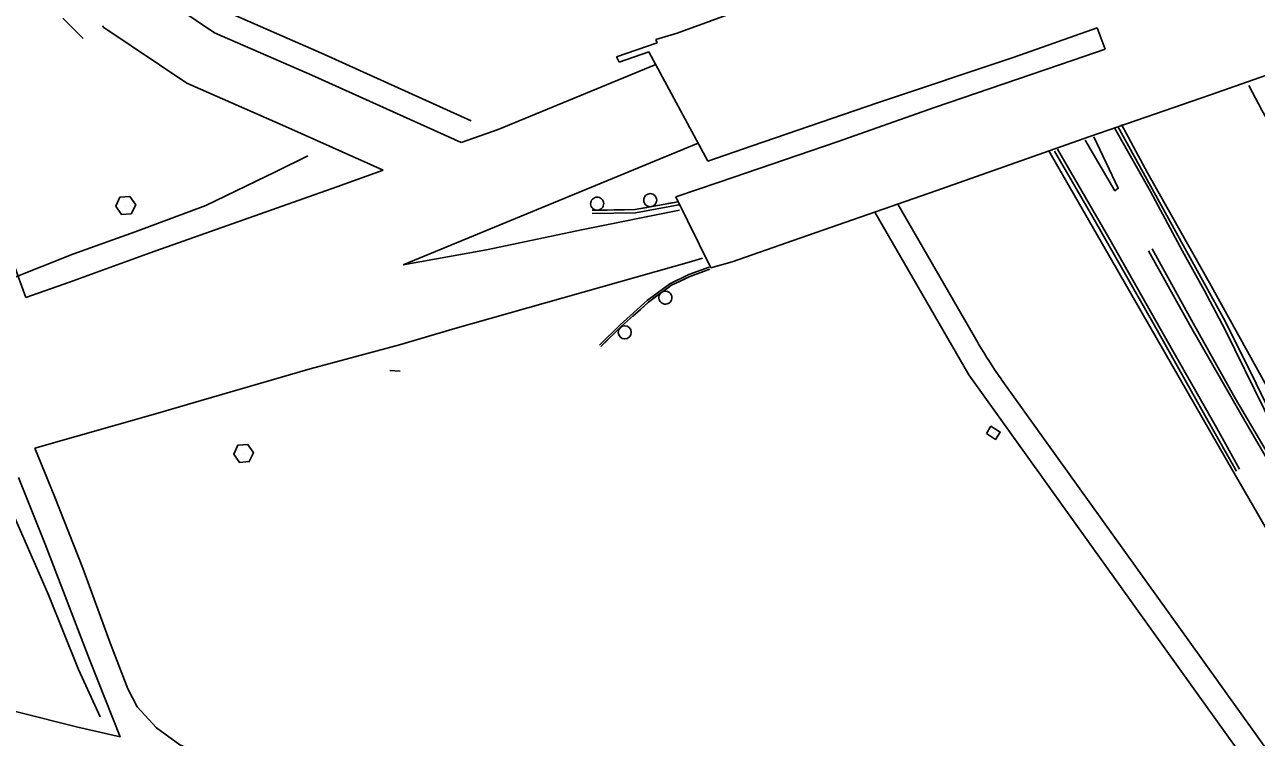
# Model space of a CAD drawing. Extents: x 1746719 to 1766531, y 631721 to 662391.
# Drawn here: x 1754959 to 1755525, y 647096 to 647423 of the extents above; entities that cross this region are included whole.
import ezdxf

# ---------------------------------------------------------------- set-up
doc = ezdxf.new("R2010")
doc.units = 0
for name, color, linetype in [('SURVEY - AERIAL SURVEY - Photo Control - Points - Elevations', 7, 'Continuous'), ('SURVEY - AERIAL SURVEY - Photo Control - Points - Numbers', 7, 'Continuous'), ('SURVEY - CENTERLINE - Existing Roads Text', 7, 'Continuous'), ('SURVEY - CENTERLINE - Preliminary Curve Text', 7, 'Continuous'), ('SURVEY - CONTROL - Grid', 7, 'Continuous')]:
    doc.layers.add(name, color=color, linetype=linetype)

msp = doc.modelspace()

# ---------------------------------------------------------------- linework, layer by layer
at = {"layer": 'SURVEY - AERIAL SURVEY - Photo Control - Points - Elevations'}
for p, q in [((1755133.14, 647312.96), (1755268.74, 647368.91)), ((1755496.66, 647118.04), (1755393.18, 647262.45)), ((1755500.67, 647131.34), (1755408.13, 647260.46)), ((1755552.48, 647059.04), (1755500.67, 647131.34)), ((1755543.32, 647052.94), (1755496.66, 647118.04))]:
    msp.add_line(p, q, dxfattribs=at)
for points in [[(1754959.67, 647297.94), (1754919.78, 647407.38), (1754907.61, 647443.4), (1754902.68, 647457.76), (1754895.27, 647488.09), (1754891.4, 647521.25), (1754890.83, 647536.45), (1754892.75, 647536.92), (1754892.12, 647551.08), (1754896.15, 647579.7), (1754901.49, 647599.34), (1754897.78, 647600.81), (1754904.16, 647615.22)], [(1755012.29, 647442.73), (1755046.41, 647419.71), (1755091.16, 647400.17), (1755159.88, 647369.23)], [(1754985.97, 647417.05), (1754976.68, 647426.36)], [(1755051.73, 647429.39), (1755095.62, 647410.23), (1755164.4, 647379.26)], [(1754994.87, 647422.84), (1754995.61, 647422.12), (1755033.64, 647396.47), (1755080.46, 647376.03), (1755123.94, 647356.45)], [(1755159.88, 647369.23), (1755176.87, 647375.27), (1755249.25, 647405.03)], [(1755629.23, 647205), (1755618.1, 647224.24), (1755586.21, 647279.65), (1755556.2, 647333.95), (1755527.91, 647384.16), (1755521.91, 647395.37)], [(1756036.45, 646481.97), (1756005.28, 646521.83), (1755976.14, 646559.62), (1755949.84, 646594.65), (1755914.81, 646641.12), (1755884.66, 646682.08), (1755851.69, 646729.73), (1755822.83, 646771.72), (1755798.55, 646809.53), (1755774.76, 646846.05), (1755749.83, 646885.26), (1755718, 646936.4), (1755688.18, 646985.3), (1755653.49, 647044.43), (1755620.75, 647100.27), (1755592.87, 647148.03), (1755566.13, 647194.25), (1755533.95, 647250.17), (1755503.81, 647304.71), (1755475.3, 647355.28), (1755463.42, 647377.53)], [(1755089.3, 647363.18), (1755074.81, 647355.84), (1755042.37, 647340.27), (1755009.97, 647328.11), (1754981.21, 647317.84), (1754952.02, 647306.19)], [(1756027.6, 646475.3), (1755983.38, 646531.9), (1755944.75, 646582.38), (1755896.82, 646646.85), (1755860.65, 646695.78), (1755824.26, 646744.25), (1755779, 646807.08), (1755742.09, 646858.66), (1755697.06, 646923.73), (1755660.5, 646977.95), (1755622.06, 647037.59), (1755588.76, 647091.66), (1755551.25, 647154.8), (1755521.88, 647205.62), (1755515.24, 647217.19), (1755430.02, 647365.37)], [(1754959.67, 647297.94), (1754979.77, 647305.04), (1755016.77, 647318.58), (1755102.62, 647348.87), (1755123.94, 647356.45)], [(1755397.53, 647276.9), (1755360.56, 647340.88)], [(1755260.23, 647338.16), (1755215.93, 647329.17), (1755171.4, 647319.95), (1755133.14, 647312.96)], [(1755393.18, 647262.45), (1755349.98, 647337.2)], [(1755156.83, 647283.77), (1755265.74, 647314.54), (1755270.73, 647316.04)], [(1755156.83, 647283.77), (1755131.51, 647276.25), (1755090.38, 647265.12), (1755040.24, 647250.59)], [(1755126.95, 647264.34), (1755131.72, 647264.15)], [(1755040.24, 647250.59), (1755020.42, 647244.84), (1754963.8, 647228.69)], [(1755541.47, 646901.15), (1755511.25, 646915.81), (1755470.9, 646933.77), (1755424.34, 646953.57), (1755389.09, 646968.25), (1755347.2, 646985.85), (1755294.89, 647005.47), (1755257.47, 647019.04), (1755212.01, 647034.88), (1755162.98, 647051.98), (1755118.31, 647064.2), (1755080.84, 647075.03), (1755048.51, 647084.46), (1755030.44, 647092.34), (1755019.67, 647100.14), (1755010.8, 647109.79), (1755006.52, 647118.04), (1754998.66, 647138.81), (1754985.94, 647173.6), (1754973.04, 647206.18), (1754963.8, 647228.69)], [(1754646.99, 647147.3), (1754673.72, 647146.6), (1754699.89, 647145.91), (1754720.82, 647145.55), (1754748.14, 647144.33), (1754752.78, 647143.74), (1754773.91, 647141.2), (1754805.29, 647137.53), (1754822.64, 647134.86), (1754845.16, 647130.96), (1754871.25, 647126.12), (1754900.59, 647119.81), (1754930.61, 647113.2), (1754955.53, 647107.48), (1754983.56, 647100.49), (1755003, 647096.02), (1754988.9, 647131.48), (1754968.54, 647184.57), (1754956.31, 647215.29)], [(1754952.99, 647200.43), (1754970.07, 647161.31), (1754983.93, 647126.99), (1754993.89, 647105.2)]]:
    msp.add_lwpolyline(points, dxfattribs=at)
msp.add_arc((1755570.7, 647376.96), 200, 210.0218, 215.6269, dxfattribs=at)
at = {"layer": 'SURVEY - AERIAL SURVEY - Photo Control - Points - Numbers'}
for points in [[(1755460.17, 647375.93), (1755476.76, 647346.73), (1755491.44, 647319.31), (1755501.32, 647301.33), (1755510.98, 647283.11), (1755528.93, 647246.66), (1755549.15, 647205.45), (1755568.33, 647165.84), (1755576.75, 647149.55), (1755582.19, 647139.17), (1755581.4, 647138.63), (1755592.48, 647120.38)], [(1755461.62, 647376.62), (1755491.7, 647321.96), (1755510.98, 647287.05), (1755525.25, 647258.42), (1755540.25, 647227.27), (1755556.92, 647193.58), (1755573.69, 647158.95), (1755583.29, 647141.16), (1755594.42, 647121.71)], [(1755450.69, 647371.89), (1755461.85, 647348.22), (1755460.35, 647347.04), (1755446.6, 647370.31)], [(1755432.63, 647365.26), (1755450.24, 647334.92), (1755478.34, 647285.38), (1755503.29, 647241.09), (1755516.18, 647218.07)], [(1755433.99, 647366.2), (1755458.02, 647324.6), (1755483.19, 647280.22), (1755506.48, 647239.27), (1755517.68, 647219.03)], [(1755259.51, 647342.01), (1755239.77, 647338.4), (1755220.08, 647338.07)], [(1755259.8, 647340.58), (1755239.92, 647336.95), (1755220.1, 647336.61)], [(1755251.74, 647340.59), (1755242.69, 647338.93)], [(1755259.51, 647342.01), (1755254.89, 647341.16)], [(1755226.94, 647338.18), (1755220.08, 647338.07)], [(1755234.84, 647338.31), (1755230.14, 647338.23)], [(1755239.54, 647338.39), (1755234.84, 647338.31)], [(1755475.85, 647319.41), (1755494.66, 647285.63), (1755519.69, 647242.02), (1755546.08, 647196.55), (1755574.53, 647147.17), (1755599.9, 647104.64), (1755626.38, 647060.94), (1755656.88, 647011.27), (1755682.59, 646969.82), (1755708.74, 646929.52), (1755736.69, 646886.82), (1755763.1, 646846.93), (1755787.82, 646810.28), (1755820.15, 646763.34), (1755849.99, 646720.48), (1755877.2, 646682.45), (1755887.26, 646667.36), (1755900.53, 646651.09), (1755929.5, 646611.96), (1755962.26, 646568.55), (1755989.17, 646533.33), (1756031.63, 646478.84)], [(1755477.5, 647320.38), (1755496.31, 647286.15), (1755515.86, 647251.42), (1755537.91, 647213.94)], [(1755273.8, 647311.86), (1755264.54, 647308.52), (1755255.73, 647304.26), (1755245.39, 647296.61), (1755232.93, 647285.42), (1755223.37, 647276.06)], [(1755224.01, 647275.4), (1755233.57, 647284.74), (1755245.97, 647295.89), (1755256.21, 647303.46), (1755264.9, 647307.66), (1755274.12, 647310.98)], [(1755258.48, 647304.56), (1755262.71, 647306.6)], [(1755262.71, 647306.6), (1755264.9, 647307.66), (1755267.04, 647308.43)], [(1755270.05, 647309.52), (1755274.12, 647310.98)], [(1755248.27, 647297.59), (1755255.67, 647303.06)], [(1755242.22, 647292.52), (1755245.72, 647295.66)], [(1755238.73, 647289.38), (1755242.22, 647292.52)], [(1755229.66, 647280.92), (1755233.57, 647284.74), (1755236.35, 647287.24)], [(1755224.01, 647275.4), (1755227.37, 647278.68)]]:
    msp.add_lwpolyline(points, dxfattribs=at)
for centre, start, end in [((1755246.72, 647342.72), 33.6346, 33.6206), ((1755222.34, 647341.1), 24.2289, 24.2149), ((1755253.72, 647297.89), 239.7684, 239.7544), ((1755235.01, 647281.96), 247.6319, 247.6179)]:
    msp.add_arc(centre, 3, start, end, dxfattribs=at)
at = {"layer": 'SURVEY - CENTERLINE - Existing Roads Text'}
for p, q in [((1755327.3, 647444.45), (1755259.09, 647419.5)), ((1755259.09, 647419.5), (1755249.26, 647416.6)), ((1755414.09, 647408.46), (1755452.14, 647421.98)), ((1755455.94, 647412.14), (1755452.14, 647421.98)), ((1755249.9, 647415.11), (1755231.26, 647408.55)), ((1755249.26, 647416.6), (1755249.9, 647415.11)), ((1755567.49, 647413.23), (1755504.35, 647391.22)), ((1755231.26, 647408.55), (1755232.51, 647406.17)), ((1755232.51, 647406.17), (1755246.06, 647410.93)), ((1755246.06, 647410.93), (1755273.2, 647360.63)), ((1755351.13, 647387.43), (1755414.09, 647408.46)), ((1755441.19, 647407.14), (1755455.94, 647412.14)), ((1755377.47, 647385.38), (1755441.19, 647407.14)), ((1755504.35, 647391.22), (1755448.78, 647372.02)), ((1755293.62, 647367.67), (1755351.13, 647387.43)), ((1755332.59, 647369.59), (1755377.47, 647385.38)), ((1755278.4, 647350.95), (1755332.59, 647369.59)), ((1755448.78, 647372.02), (1755378.02, 647346.94)), ((1755273.2, 647360.63), (1755293.62, 647367.67)), ((1755258.54, 647344.25), (1755278.4, 647350.95)), ((1755378.02, 647346.94), (1755312.41, 647324.16)), ((1755274.63, 647311.63), (1755258.54, 647344.25)), ((1755312.41, 647324.16), (1755284.37, 647314.3)), ((1755284.37, 647314.3), (1755274.63, 647311.63))]:
    msp.add_line(p, q, dxfattribs=at)
at = {"layer": 'SURVEY - CENTERLINE - Preliminary Curve Text'}
msp.add_line((1755404.42, 647235.72), (1755404.42, 647235.72), dxfattribs=at)
msp.add_lwpolyline([(1755401.24, 647235.37), (1755403.38, 647238.75), (1755407.6, 647236.08), (1755405.47, 647232.7), (1755401.24, 647235.37)], dxfattribs=at)
at = {"layer": 'SURVEY - CONTROL - Grid'}
for p, q in [((1755005.56, 647340.24), (1755005.56, 647340.24)), ((1755059.78, 647226.29), (1755059.78, 647226.29))]:
    msp.add_line(p, q, dxfattribs=at)
for points in [[(1755007.56, 647344.4), (1755002.96, 647344.03), (1755001.05, 647339.92), (1755003.68, 647336.09), (1755008.17, 647336.45), (1755010.19, 647340.57), (1755007.56, 647344.4)], [(1755061.78, 647230.45), (1755057.18, 647230.08), (1755055.27, 647225.98), (1755057.9, 647222.15), (1755062.39, 647222.5), (1755064.41, 647226.62), (1755061.78, 647230.45)]]:
    msp.add_lwpolyline(points, dxfattribs=at)

doc.saveas('drawing.dxf')
